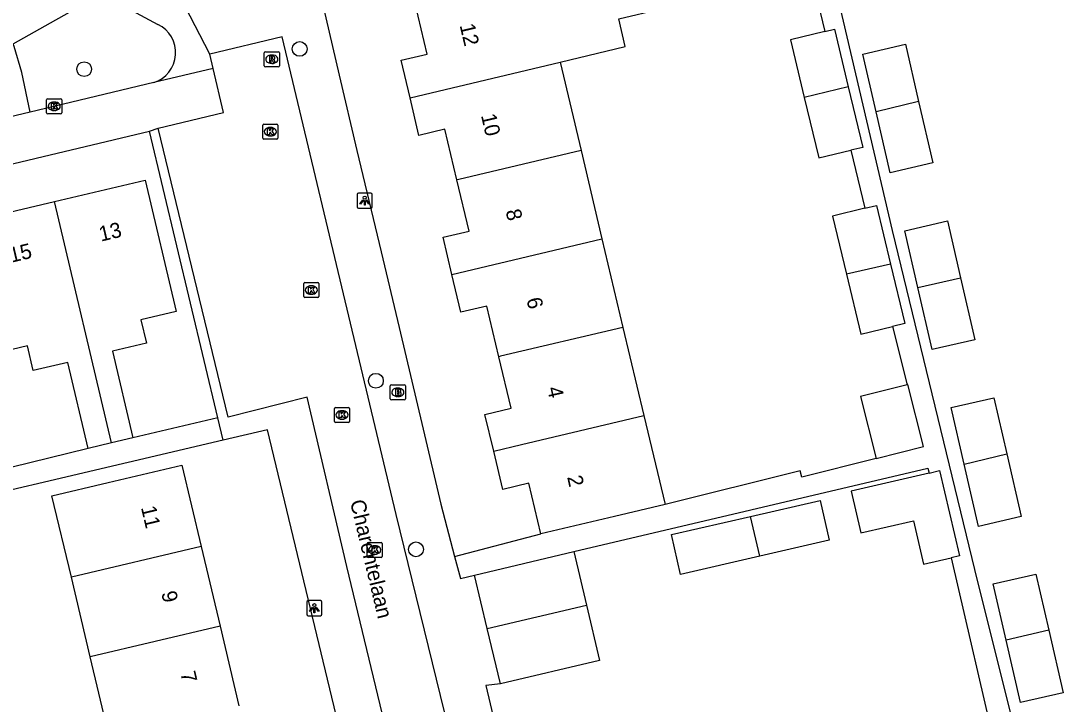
# Model space of a CAD drawing. Extents: x 158474 to 159560, y 388525 to 389605.
# Drawn here: x 159170.2 to 159239.1, y 388772.6 to 388817.8 of the extents above; entities that cross this region are included whole.
import ezdxf

# ---------------------------------------------------------------- set-up
doc = ezdxf.new("R2010")
doc.units = 0
for name, color, linetype in [('IMGEO_Boom', 7, 'Continuous'), ('IMGEO_Brandkraan', 7, 'Continuous'), ('IMGEO_Groenvoorziening', 7, 'Continuous'), ('IMGEO_Kolk', 7, 'Continuous'), ('IMGEO_Lichtpunt', 7, 'Continuous'), ('IMGEO_Openbare_ruimte_label', 7, 'Continuous'), ('IMGEO_Pand', 7, 'Continuous'), ('IMGEO_Pand_nummerreeks', 7, 'Continuous'), ('IMGEO_Rijbaan_lokaal_open', 7, 'Continuous'), ('IMGEO_Rioolput', 7, 'Continuous'), ('IMGEO_Voetpad_open', 7, 'Continuous')]:
    doc.layers.add(name, color=color, linetype=linetype)

msp = doc.modelspace()

# ---------------------------------------------------------------- linework, layer by layer
at = {"layer": 'IMGEO_Boom'}
for centre in [(159188.614, 388815.935), (159174.375, 388814.596), (159193.645, 388793.996), (159196.296, 388782.851)]:
    msp.add_circle(centre, 0.489, dxfattribs=at)
at = {"layer": 'IMGEO_Brandkraan'}
for p, q in [((159194.599, 388792.808), (159194.599, 388793.66)), ((159194.674, 388793.734), (159195.526, 388793.734)), ((159195.087, 388793.514), (159195.112, 388793.514)), ((159195.6, 388793.66), (159195.6, 388792.808)), ((159195.11, 388792.954), (159195.085, 388792.954)), ((159195.526, 388792.734), (159194.674, 388792.734))]:
    msp.add_line(p, q, dxfattribs=at)
for points in [[(159194.599, 388792.808), (159194.599, 388793.66)], [(159194.674, 388793.734), (159195.526, 388793.734)], [(159194.947, 388793.434), (159194.947, 388793.034), (159195.16, 388793.034)], [(159195.178, 388793.434), (159194.947, 388793.434)], [(159195.6, 388793.66), (159195.6, 388792.808)], [(159195.126, 388793.353), (159195.072, 388793.353), (159195.072, 388793.277)], [(159195.072, 388793.277), (159195.125, 388793.277)], [(159195.134, 388793.201), (159195.072, 388793.201), (159195.072, 388793.12)], [(159195.072, 388793.12), (159195.134, 388793.12)], [(159195.526, 388792.734), (159194.674, 388792.734)]]:
    msp.add_lwpolyline(points, dxfattribs=at)
for centre, radius, start, end in [((159194.676, 388793.658), 0.0765, 91.55205, 178.44795), ((159194.676, 388793.658), 0.0765, 91.55205, 178.44795), ((159195.182, 388793.289), 0.145, 59.4692, 91.53667), ((159195.524, 388793.658), 0.0765, 1.55205, 88.44795), ((159195.524, 388793.658), 0.0765, 1.55205, 88.44795), ((159194.676, 388792.81), 0.0765, 181.55205, 268.44795), ((159194.676, 388792.81), 0.0765, 181.55205, 268.44795), ((159195.127, 388793.315), 0.0379, 267.82845, 90.93552), ((159195.135, 388793.16), 0.0404, 269.87594, 90.50774), ((159195.166, 388793.285), 0.251, 268.66757, 293.53466), ((159195.207, 388793.336), 0.0922, 285.51372, 58.15012), ((159195.212, 388793.144), 0.105, 301.31148, 78.98903), ((159195.524, 388792.81), 0.0765, 271.55205, 358.44795), ((159195.524, 388792.81), 0.0765, 271.55205, 358.44795)]:
    msp.add_arc(centre, radius, start, end, dxfattribs=at)
for centre, major_axis, ratio, start_param, end_param in [((159195.086, 388793.234), (-0.387, 0.002), 0.722429, 4.712389, 7.853982), ((159195.111, 388793.234), (-0.39, 0.002), 0.717154, 1.570796, 4.712389)]:
    msp.add_ellipse(centre, major_axis=major_axis, ratio=ratio, start_param=start_param, end_param=end_param, dxfattribs=at)
at = {"layer": 'IMGEO_Groenvoorziening'}
for points in [[(159169.675, 388816.263), (159175.525, 388819.573)], [(159170.803, 388811.761), (159170.247, 388814.378), (159169.749, 388816.104), (159169.675, 388816.263)]]:
    msp.add_lwpolyline(points, dxfattribs=at)
at = {"layer": 'IMGEO_Kolk'}
for p, q in [((159171.894, 388811.717), (159171.894, 388812.569)), ((159171.969, 388812.643), (159172.821, 388812.643)), ((159172.382, 388812.423), (159172.407, 388812.423)), ((159172.895, 388812.569), (159172.895, 388811.717)), ((159172.821, 388811.643), (159171.969, 388811.643)), ((159172.405, 388811.863), (159172.38, 388811.863)), ((159186.175, 388810.038), (159186.175, 388810.89)), ((159186.25, 388810.964), (159187.102, 388810.964)), ((159186.663, 388810.744), (159186.688, 388810.744)), ((159187.176, 388810.89), (159187.176, 388810.038)), ((159187.102, 388809.964), (159186.25, 388809.964)), ((159186.686, 388810.184), (159186.661, 388810.184)), ((159188.879, 388799.57), (159188.879, 388800.422)), ((159188.954, 388800.496), (159189.806, 388800.496)), ((159189.88, 388800.422), (159189.88, 388799.57)), ((159189.39, 388799.716), (159189.365, 388799.716)), ((159189.367, 388800.276), (159189.392, 388800.276)), ((159189.806, 388799.496), (159188.954, 388799.496)), ((159190.911, 388791.312), (159190.911, 388792.164)), ((159190.986, 388792.238), (159191.838, 388792.238)), ((159191.912, 388792.164), (159191.912, 388791.312)), ((159191.422, 388791.458), (159191.397, 388791.458)), ((159191.399, 388792.018), (159191.424, 388792.018)), ((159191.838, 388791.238), (159190.986, 388791.238)), ((159193.071, 388782.39), (159193.071, 388783.242)), ((159193.146, 388783.316), (159193.998, 388783.316)), ((159194.072, 388783.242), (159194.072, 388782.39)), ((159193.582, 388782.536), (159193.557, 388782.536)), ((159193.559, 388783.096), (159193.584, 388783.096)), ((159193.998, 388782.316), (159193.146, 388782.316))]:
    msp.add_line(p, q, dxfattribs=at)
for points in [[(159171.894, 388811.717), (159171.894, 388812.569)], [(159171.969, 388812.643), (159172.821, 388812.643)], [(159172.215, 388812.343), (159172.338, 388812.343), (159172.338, 388812.192), (159172.468, 388812.343), (159172.632, 388812.343), (159172.486, 388812.192), (159172.639, 388811.943), (159172.487, 388811.943), (159172.402, 388812.107), (159172.338, 388812.04), (159172.338, 388811.943), (159172.215, 388811.943), (159172.215, 388812.343)], [(159172.895, 388812.569), (159172.895, 388811.717)], [(159172.821, 388811.643), (159171.969, 388811.643)], [(159186.175, 388810.038), (159186.175, 388810.89)], [(159186.25, 388810.964), (159187.102, 388810.964)], [(159186.496, 388810.664), (159186.619, 388810.664), (159186.619, 388810.513), (159186.749, 388810.664), (159186.913, 388810.664), (159186.767, 388810.513), (159186.92, 388810.264), (159186.768, 388810.264), (159186.683, 388810.428), (159186.619, 388810.361), (159186.619, 388810.264), (159186.496, 388810.264), (159186.496, 388810.664)], [(159187.176, 388810.89), (159187.176, 388810.038)], [(159187.102, 388809.964), (159186.25, 388809.964)], [(159188.879, 388799.57), (159188.879, 388800.422)], [(159188.954, 388800.496), (159189.806, 388800.496)], [(159189.88, 388800.422), (159189.88, 388799.57)], [(159189.2, 388800.196), (159189.323, 388800.196), (159189.323, 388800.045), (159189.453, 388800.196), (159189.617, 388800.196), (159189.471, 388800.045), (159189.624, 388799.796), (159189.472, 388799.796), (159189.387, 388799.96), (159189.323, 388799.893), (159189.323, 388799.796), (159189.2, 388799.796), (159189.2, 388800.196)], [(159189.806, 388799.496), (159188.954, 388799.496)], [(159190.911, 388791.312), (159190.911, 388792.164)], [(159190.986, 388792.238), (159191.838, 388792.238)], [(159191.912, 388792.164), (159191.912, 388791.312)], [(159191.232, 388791.938), (159191.355, 388791.938), (159191.355, 388791.787), (159191.485, 388791.938), (159191.649, 388791.938), (159191.503, 388791.787), (159191.656, 388791.538), (159191.504, 388791.538), (159191.419, 388791.702), (159191.355, 388791.635), (159191.355, 388791.538), (159191.232, 388791.538), (159191.232, 388791.938)], [(159191.838, 388791.238), (159190.986, 388791.238)], [(159193.071, 388782.39), (159193.071, 388783.242)], [(159193.146, 388783.316), (159193.998, 388783.316)], [(159194.072, 388783.242), (159194.072, 388782.39)], [(159193.392, 388783.016), (159193.515, 388783.016), (159193.515, 388782.865), (159193.645, 388783.016), (159193.809, 388783.016), (159193.663, 388782.865), (159193.816, 388782.616), (159193.664, 388782.616), (159193.579, 388782.78), (159193.515, 388782.713), (159193.515, 388782.616), (159193.392, 388782.616), (159193.392, 388783.016)], [(159193.998, 388782.316), (159193.146, 388782.316)]]:
    msp.add_lwpolyline(points, dxfattribs=at)
for centre, start, end in [((159171.971, 388812.567), 91.55205, 178.44795), ((159171.971, 388812.567), 91.55205, 178.44795), ((159172.819, 388812.567), 1.55205, 88.44795), ((159172.819, 388812.567), 1.55205, 88.44795), ((159171.971, 388811.719), 181.55205, 268.44795), ((159171.971, 388811.719), 181.55205, 268.44795), ((159172.819, 388811.719), 271.55205, 358.44795), ((159172.819, 388811.719), 271.55205, 358.44795), ((159186.252, 388810.888), 91.55205, 178.44795), ((159186.252, 388810.888), 91.55205, 178.44795), ((159187.1, 388810.888), 1.55205, 88.44795), ((159187.1, 388810.888), 1.55205, 88.44795), ((159186.252, 388810.04), 181.55205, 268.44795), ((159186.252, 388810.04), 181.55205, 268.44795), ((159187.1, 388810.04), 271.55205, 358.44795), ((159187.1, 388810.04), 271.55205, 358.44795), ((159188.956, 388800.42), 91.55205, 178.44795), ((159188.956, 388800.42), 91.55205, 178.44795), ((159189.804, 388800.42), 1.55205, 88.44795), ((159189.804, 388800.42), 1.55205, 88.44795), ((159188.956, 388799.572), 181.55205, 268.44795), ((159188.956, 388799.572), 181.55205, 268.44795), ((159189.804, 388799.572), 271.55205, 358.44795), ((159189.804, 388799.572), 271.55205, 358.44795), ((159190.988, 388792.162), 91.55205, 178.44795), ((159190.988, 388792.162), 91.55205, 178.44795), ((159191.836, 388792.162), 1.55205, 88.44795), ((159191.836, 388792.162), 1.55205, 88.44795), ((159190.988, 388791.314), 181.55205, 268.44795), ((159190.988, 388791.314), 181.55205, 268.44795), ((159191.836, 388791.314), 271.55205, 358.44795), ((159191.836, 388791.314), 271.55205, 358.44795), ((159193.148, 388783.24), 91.55205, 178.44795), ((159193.148, 388783.24), 91.55205, 178.44795), ((159193.996, 388783.24), 1.55205, 88.44795), ((159193.996, 388783.24), 1.55205, 88.44795), ((159193.148, 388782.392), 181.55205, 268.44795), ((159193.148, 388782.392), 181.55205, 268.44795), ((159193.996, 388782.392), 271.55205, 358.44795), ((159193.996, 388782.392), 271.55205, 358.44795)]:
    msp.add_arc(centre, 0.0765, start, end, dxfattribs=at)
for centre, major_axis, ratio, start_param, end_param in [((159172.381, 388812.143), (-0.387, 0.002), 0.722429, 4.712389, 7.853982), ((159172.406, 388812.143), (-0.39, 0.002), 0.717154, 1.570796, 4.712389), ((159186.662, 388810.464), (-0.387, 0.002), 0.722429, 4.712389, 7.853982), ((159186.687, 388810.464), (-0.39, 0.002), 0.717154, 1.570796, 4.712389), ((159189.366, 388799.996), (-0.387, 0.002), 0.722429, 4.712389, 7.853982), ((159189.391, 388799.996), (-0.39, 0.002), 0.717154, 1.570796, 4.712389), ((159191.398, 388791.738), (-0.387, 0.002), 0.722429, 4.712389, 7.853982), ((159191.423, 388791.738), (-0.39, 0.002), 0.717154, 1.570796, 4.712389), ((159193.558, 388782.816), (-0.387, 0.002), 0.722429, 4.712389, 7.853982), ((159193.583, 388782.816), (-0.39, 0.002), 0.717154, 1.570796, 4.712389)]:
    msp.add_ellipse(centre, major_axis=major_axis, ratio=ratio, start_param=start_param, end_param=end_param, dxfattribs=at)
at = {"layer": 'IMGEO_Lichtpunt'}
for p, q in [((159192.409, 388806.303), (159192.409, 388805.496)), ((159192.409, 388806.303), (159192.409, 388805.496)), ((159193.311, 388806.398), (159192.503, 388806.398)), ((159193.311, 388806.398), (159192.503, 388806.398)), ((159193.405, 388805.496), (159193.405, 388806.303)), ((159193.405, 388805.496), (159193.405, 388806.303)), ((159192.503, 388805.402), (159193.311, 388805.402)), ((159192.503, 388805.402), (159193.311, 388805.402)), ((159189.082, 388779.368), (159189.082, 388778.561)), ((159189.082, 388779.368), (159189.082, 388778.561)), ((159189.984, 388779.463), (159189.176, 388779.463)), ((159189.984, 388779.463), (159189.176, 388779.463)), ((159190.078, 388778.561), (159190.078, 388779.368)), ((159190.078, 388778.561), (159190.078, 388779.368)), ((159189.176, 388778.467), (159189.984, 388778.467)), ((159189.176, 388778.467), (159189.984, 388778.467))]:
    msp.add_line(p, q, dxfattribs=at)
for points in [[(159192.783, 388805.967), (159192.822, 388805.939), (159192.634, 388805.677), (159192.596, 388805.704), (159192.783, 388805.967)], [(159192.885, 388805.919), (159192.932, 388805.919), (159192.932, 388805.597), (159192.885, 388805.597), (159192.885, 388805.919)], [(159192.995, 388805.939), (159193.033, 388805.966), (159193.22, 388805.704), (159193.181, 388805.676), (159192.995, 388805.939)], [(159189.456, 388779.032), (159189.495, 388779.004), (159189.307, 388778.742), (159189.269, 388778.769), (159189.456, 388779.032)], [(159189.558, 388778.984), (159189.605, 388778.984), (159189.605, 388778.662), (159189.558, 388778.662), (159189.558, 388778.984)], [(159189.668, 388779.004), (159189.706, 388779.031), (159189.893, 388778.769), (159189.854, 388778.741), (159189.668, 388779.004)]]:
    msp.add_lwpolyline(points, dxfattribs=at)
for centre in [(159192.908, 388806.101), (159189.581, 388779.166)]:
    msp.add_circle(centre, 0.0994, dxfattribs=at)
for centre, start, end in [((159192.503, 388806.303), 90, 180), ((159192.503, 388806.303), 90, 180), ((159193.311, 388806.303), 0, 90), ((159193.311, 388806.303), 0, 90), ((159192.503, 388805.496), 180, 270), ((159192.503, 388805.496), 180, 270), ((159193.311, 388805.496), 270, 0), ((159193.311, 388805.496), 270, 360), ((159189.176, 388779.368), 90, 180), ((159189.176, 388779.368), 90, 180), ((159189.984, 388779.368), 0, 90), ((159189.984, 388779.368), 0, 90), ((159189.176, 388778.561), 180, 270), ((159189.176, 388778.561), 180, 270), ((159189.984, 388778.561), 270, 0), ((159189.984, 388778.561), 270, 360)]:
    msp.add_arc(centre, 0.0946, start, end, dxfattribs=at)
at = {"layer": 'IMGEO_Pand'}
for points in [[(159205.82, 388815.06), (159210.125, 388816.086), (159209.69, 388817.924), (159212.485, 388818.588), (159211.538, 388822.578), (159209.752, 388822.154)], [(159195.904, 388812.695), (159195.314, 388815.183), (159197.036, 388815.59), (159196.241, 388818.947), (159196.38, 388818.98), (159197.762, 388819.308)], [(159223.311, 388817.085), (159221.037, 388816.539), (159221.952, 388812.73)], [(159223.311, 388817.085), (159223.936, 388817.235), (159224.853, 388813.42)], [(159226.691, 388811.775), (159225.811, 388815.593), (159228.632, 388816.243), (159229.503, 388812.465)], [(159195.904, 388812.695), (159197.76, 388813.14), (159205.82, 388815.06)], [(159205.82, 388815.06), (159207.2, 388809.22)], [(159224.853, 388813.42), (159221.952, 388812.73)], [(159224.853, 388813.42), (159225.812, 388809.427), (159225.026, 388809.238)], [(159221.952, 388812.73), (159222.912, 388808.731), (159225.026, 388809.238)], [(159199.005, 388807.27), (159198.21, 388810.629), (159196.49, 388810.221), (159195.904, 388812.695)], [(159229.503, 388812.465), (159230.441, 388808.395), (159227.62, 388807.745), (159226.691, 388811.775)], [(159229.503, 388812.465), (159226.691, 388811.775)], [(159207.2, 388809.22), (159199.13, 388807.3), (159199.005, 388807.27)], [(159207.2, 388809.22), (159208.58, 388803.37)], [(159172.419, 388805.841), (159178.409, 388807.252), (159180.453, 388798.573), (159178.128, 388798.026), (159178.49, 388796.488), (159176.247, 388795.959), (159177.598, 388790.221)], [(159198.666, 388801.02), (159198.082, 388803.487), (159199.804, 388803.894), (159199.005, 388807.27)], [(159166.544, 388804.458), (159172.419, 388805.841)], [(159176.173, 388789.885), (159172.419, 388805.841)], [(159225.948, 388805.401), (159223.817, 388804.889), (159224.738, 388801.053)], [(159225.948, 388805.401), (159226.716, 388805.585), (159227.647, 388801.713)], [(159229.457, 388800.153), (159228.591, 388803.913), (159231.412, 388804.563), (159232.277, 388800.811)], [(159198.666, 388801.02), (159200.51, 388801.46), (159208.58, 388803.37)], [(159208.58, 388803.37), (159209.96, 388797.53)], [(159227.647, 388801.713), (159224.738, 388801.053)], [(159227.647, 388801.713), (159228.592, 388797.777), (159227.774, 388797.581)], [(159201.77, 388795.591), (159200.979, 388798.933), (159199.257, 388798.525), (159198.666, 388801.02)], [(159224.738, 388801.053), (159225.692, 388797.081), (159227.774, 388797.581)], [(159232.277, 388800.811), (159233.221, 388796.715), (159230.4, 388796.065), (159229.457, 388800.153)], [(159229.457, 388800.153), (159232.277, 388800.811)], [(159209.96, 388797.53), (159201.89, 388795.62), (159201.77, 388795.591)], [(159209.96, 388797.53), (159211.356, 388791.704)], [(159174.639, 388789.524), (159173.3, 388795.211), (159171.01, 388794.672), (159170.625, 388796.31), (159168.574, 388795.827)], [(159201.43, 388789.347), (159200.855, 388791.775), (159202.577, 388792.182), (159201.77, 388795.591)], [(159228.737, 388793.731), (159225.665, 388792.963), (159226.691, 388788.859)], [(159226.691, 388788.859), (159229.821, 388789.642), (159228.795, 388793.745), (159228.737, 388793.731)], [(159232.513, 388788.49), (159231.652, 388792.223), (159234.473, 388792.873), (159235.33, 388789.159)], [(159201.43, 388789.347), (159203.27, 388789.79), (159211.356, 388791.704)], [(159211.356, 388791.704), (159212.749, 388785.823)], [(159177.598, 388790.221), (159176.173, 388789.885)], [(159176.173, 388789.885), (159174.639, 388789.524)], [(159204.544, 388783.873), (159203.752, 388787.221), (159202.03, 388786.813), (159201.43, 388789.347)], [(159235.33, 388789.159), (159236.282, 388785.025), (159233.461, 388784.375), (159232.513, 388788.49)], [(159232.513, 388788.49), (159235.33, 388789.159)], [(159173.527, 388781.004), (159172.249, 388786.386), (159175.963, 388787.268), (159180.827, 388788.422), (159182.102, 388783.041)], [(159230.192, 388787.895), (159230.893, 388788.058), (159232.201, 388782.416), (159231.649, 388782.288)], [(159230.192, 388787.895), (159225.041, 388786.701), (159225.681, 388783.939), (159229.16, 388784.746), (159229.828, 388781.866), (159231.649, 388782.288)], [(159218.4, 388785.032), (159222.992, 388786.089), (159223.598, 388783.459), (159219.022, 388782.404)], [(159212.749, 388785.823), (159209.409, 388785.029), (159204.544, 388783.873)], [(159219.022, 388782.404), (159213.781, 388781.197), (159213.175, 388783.828), (159218.4, 388785.032)], [(159219.022, 388782.404), (159218.4, 388785.032)], [(159182.102, 388783.041), (159173.527, 388781.004)], [(159182.102, 388783.041), (159183.352, 388777.778)], [(159200.158, 388781.154), (159206.717, 388782.714)], [(159206.717, 388782.714), (159207.562, 388779.159)], [(159200.997, 388777.627), (159200.158, 388781.154)], [(159235.282, 388776.844), (159234.422, 388780.573), (159237.243, 388781.223), (159238.1, 388777.508)], [(159174.776, 388775.741), (159173.527, 388781.004)], [(159200.997, 388777.627), (159207.562, 388779.159)], [(159207.562, 388779.159), (159208.429, 388775.513), (159201.87, 388773.953)], [(159183.352, 388777.778), (159174.776, 388775.741)], [(159183.352, 388777.778), (159184.602, 388772.514)], [(159201.87, 388773.953), (159200.997, 388777.627)], [(159238.1, 388777.508), (159239.052, 388773.375), (159236.231, 388772.725), (159235.282, 388776.844)], [(159238.1, 388777.508), (159235.282, 388776.844)], [(159176.026, 388770.477), (159174.776, 388775.741)]]:
    msp.add_lwpolyline(points, dxfattribs=at)
at = {"layer": 'IMGEO_Rijbaan_lokaal_open'}
for points in [[(159198.443, 388771.042), (159194.979, 388785.153), (159187.459, 388816.74), (159182.667, 388815.587)], [(159182.892, 388814.633), (159182.667, 388815.587)], [(159179.272, 388810.703), (159183.575, 388811.733), (159182.892, 388814.633)], [(159202.429, 388737.3), (159199.373, 388750), (159191.737, 388781.721), (159189.101, 388792.923), (159183.891, 388791.598), (159179.272, 388810.703)]]:
    msp.add_lwpolyline(points, dxfattribs=at)
at = {"layer": 'IMGEO_Rioolput'}
for p, q in [((159186.274, 388814.826), (159186.274, 388815.678)), ((159186.349, 388815.752), (159187.201, 388815.752)), ((159186.762, 388815.532), (159186.787, 388815.532)), ((159187.275, 388815.678), (159187.275, 388814.826)), ((159186.785, 388814.972), (159186.76, 388814.972)), ((159187.201, 388814.752), (159186.349, 388814.752))]:
    msp.add_line(p, q, dxfattribs=at)
for points in [[(159186.274, 388814.826), (159186.274, 388815.678)], [(159186.349, 388815.752), (159187.201, 388815.752)], [(159187.275, 388815.678), (159187.275, 388814.826)], [(159186.863, 388815.45), (159186.611, 388815.452), (159186.611, 388815.052)], [(159186.611, 388815.052), (159186.735, 388815.052), (159186.735, 388815.214), (159186.746, 388815.214)], [(159186.789, 388815.371), (159186.735, 388815.371), (159186.735, 388815.29)], [(159186.735, 388815.29), (159186.787, 388815.29)], [(159186.793, 388815.185), (159186.864, 388815.052), (159187.004, 388815.052), (159186.939, 388815.178)], [(159187.201, 388814.752), (159186.349, 388814.752)]]:
    msp.add_lwpolyline(points, dxfattribs=at)
for centre, radius, start, end in [((159186.351, 388815.676), 0.0765, 91.55205, 178.44795), ((159186.351, 388815.676), 0.0765, 91.55205, 178.44795), ((159187.199, 388815.676), 0.0765, 1.55205, 88.44795), ((159187.199, 388815.676), 0.0765, 1.55205, 88.44795), ((159186.351, 388814.828), 0.0765, 181.55205, 268.44795), ((159186.351, 388814.828), 0.0765, 181.55205, 268.44795), ((159186.745, 388815.161), 0.0533, 26.02933, 88.69889), ((159186.771, 388815.479), 0.19, 274.7715, 282.96867), ((159186.795, 388815.275), 0.0964, 77.00612, 93.18647), ((159186.809, 388815.332), 0.0378, 276.66336, 79.67722), ((159186.862, 388815.34), 0.109, 350.36119, 89.41601), ((159186.86, 388815.34), 0.112, 277.58423, 350.98172), ((159186.844, 388815.125), 0.108, 29.51342, 73.79051), ((159187.199, 388814.828), 0.0765, 271.55205, 358.44795), ((159187.199, 388814.828), 0.0765, 271.55205, 358.44795)]:
    msp.add_arc(centre, radius, start, end, dxfattribs=at)
for centre, major_axis, ratio, start_param, end_param in [((159186.761, 388815.252), (-0.387, 0.002), 0.722429, 4.712389, 7.853982), ((159186.786, 388815.252), (-0.39, 0.002), 0.717154, 1.570796, 4.712389)]:
    msp.add_ellipse(centre, major_axis=major_axis, ratio=ratio, start_param=start_param, end_param=end_param, dxfattribs=at)
at = {"layer": 'IMGEO_Voetpad_open'}
for points in [[(159220.986, 388837.247), (159220.015, 388837.009), (159222.338, 388827.116), (159227.763, 388803.932), (159233.401, 388780.696), (159235.905, 388770.672)], [(159187.69, 388829.389), (159191.212, 388814.211), (159192.395, 388809.216), (159193.992, 388802.518), (159195.175, 388797.521), (159196.763, 388790.806), (159197.936, 388785.85), (159198.849, 388782.376)], [(159222.041, 388825.071), (159222.992, 388821), (159222.404, 388820.863), (159223.311, 388817.085)], [(159182.667, 388815.587), (159179.416, 388821.923)], [(159175.525, 388819.573), (159179.25, 388817.559)], [(159182.892, 388814.633), (159178.968, 388813.709)], [(159178.968, 388813.709), (159170.803, 388811.761)], [(159170.803, 388811.761), (159153.99, 388807.751)], [(159178.694, 388810.508), (159179.272, 388810.703)], [(159153.262, 388804.444), (159178.694, 388810.508)], [(159183.211, 388791.544), (159178.694, 388810.508)], [(159225.026, 388809.238), (159225.948, 388805.401)], [(159227.774, 388797.581), (159228.737, 388793.731)], [(159183.211, 388791.544), (159177.598, 388790.221)], [(159183.559, 388790.082), (159183.211, 388791.544)], [(159194.559, 388757.146), (159186.494, 388790.744), (159183.559, 388790.082)], [(159183.559, 388790.082), (159158.049, 388784.081), (159158.621, 388781.702)], [(159174.639, 388789.524), (159165.739, 388787.345)], [(159226.691, 388788.859), (159221.782, 388787.632), (159221.677, 388788.054), (159212.749, 388785.823)], [(159206.717, 388782.714), (159230.115, 388788.229), (159230.192, 388787.895)], [(159198.849, 388782.376), (159204.544, 388783.873)], [(159198.849, 388782.376), (159199.232, 388780.921), (159200.158, 388781.154)], [(159231.649, 388782.288), (159234.712, 388769.071)], [(159201.87, 388773.953), (159200.906, 388773.861), (159201.564, 388771.063)]]:
    msp.add_lwpolyline(points, dxfattribs=at)
msp.add_arc((159178.334, 388815.691), 2.081, 287.74715, 63.87435, dxfattribs=at)

# ---------------------------------------------------------------- texts
at = {"layer": 'IMGEO_Openbare_ruimte_label'}
msp.add_text('Charentelaan', height=1, rotation=283.41107, dxfattribs=at).set_placement((159191.931, 388786.014))
at = {"layer": 'IMGEO_Pand_nummerreeks'}
for s, rotation, p in [('12', 283.31533, (159199.175, 388817.495)), ('10', 283.31692, (159200.584, 388811.539)), ('8', 283.29519, (159202.21, 388805.224)), ('13', 13.24967, (159175.478, 388803.193)), ('15', 13.24967, (159169.545, 388801.796)), ('6', 283.29519, (159203.589, 388799.388)), ('4', 282.73109, (159204.95, 388793.507)), ('2', 282.73109, (159206.277, 388787.636)), ('11', 283.355, (159178.122, 388785.617)), ('9', 283.355, (159179.461, 388779.978)), ('7', 283.355, (159180.72, 388774.676))]:
    msp.add_text(s, height=1, rotation=rotation, dxfattribs=at).set_placement(p)

doc.saveas('drawing.dxf')
